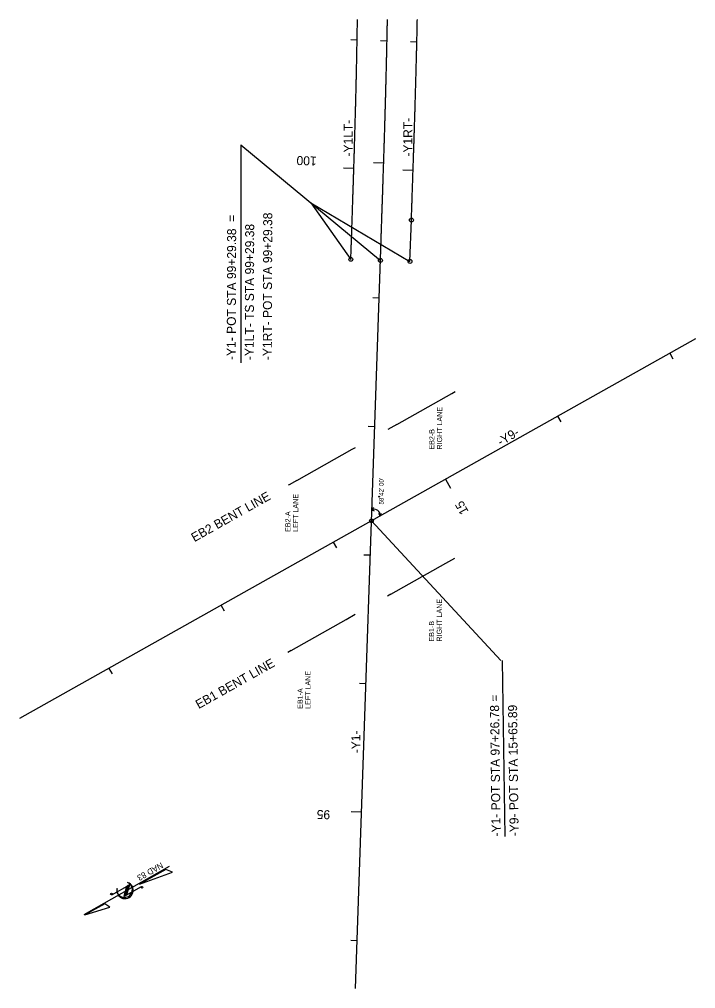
# Model space of a CAD drawing. Extents: x 2389694 to 2405615, y 547005 to 573532.
# Drawn here: x 2396513 to 2397038, y 547005 to 547758 of the extents above; entities that cross this region are included whole.
import ezdxf

# ---------------------------------------------------------------- set-up
doc = ezdxf.new("R2010")
doc.units = 0
for name, color, linetype in [('Old_Level_22', 7, 'Continuous'), ('Prop Approach Slab', 7, 'Continuous'), ('Prop Horizontal Alignment', 7, 'Continuous'), ('Prop Horizontal Alignment Curve and Spiral Data', 7, 'Continuous'), ('Prop Horizontal Alignment Tick Large', 7, 'Continuous'), ('Prop Horizontal Alignment Tick Small', 7, 'Continuous'), ('Sheet North Arrow CELL', 7, 'Continuous')]:
    doc.layers.add(name, color=color, linetype=linetype)

msp = doc.modelspace()

# ---------------------------------------------------------------- linework, layer by layer
at = {"layer": 'Prop Approach Slab'}
for p, q in [((2396848.94, 547467.55), (2396851.56, 547469.03)), ((2396806.12, 547443.41), (2396848.94, 547467.55)), ((2396806.12, 547443.41), (2396799.15, 547439.48)), ((2396728.57, 547399.96), (2396771.44, 547424.14)), ((2396771.44, 547424.14), (2396774.06, 547425.61)), ((2396728.57, 547399.96), (2396722.47, 547396.52)), ((2396722.47, 547396.52), (2396721.86, 547396.18)), ((2396844.44, 547335.68), (2396851.41, 547339.61)), ((2396801.61, 547311.53), (2396844.44, 547335.68)), ((2396801.61, 547311.53), (2396799, 547310.06)), ((2396766.94, 547291.9), (2396773.91, 547295.83)), ((2396724.06, 547267.73), (2396766.94, 547291.9)), ((2396724.06, 547267.73), (2396721.45, 547266.25))]:
    msp.add_line(p, q, dxfattribs=at)
at = {"layer": 'Prop Horizontal Alignment'}
for p, q in [((2396816.47, 547570.22), (2396817.57, 547602.37)), ((2396774.1, 547004.82), (2396794.03, 547587.08)), ((2397038.4, 547510.09), (2396512.96, 547214.74))]:
    msp.add_line(p, q, dxfattribs=at)
for points in [[(2396770.49, 547571.79), (2396770.62, 547575.43), (2396770.74, 547579.08), (2396770.87, 547582.73), (2396770.99, 547586.37), (2396771.12, 547590.02), (2396771.24, 547593.67), (2396771.36, 547597.31), (2396771.49, 547600.96), (2396771.61, 547604.61), (2396771.73, 547608.25), (2396771.85, 547611.9), (2396771.97, 547615.55), (2396772.09, 547619.19), (2396772.21, 547622.84), (2396772.33, 547626.49), (2396772.45, 547630.13), (2396772.57, 547633.78), (2396772.69, 547637.43), (2396772.8, 547641.07), (2396772.91, 547644.72), (2396773.03, 547648.37), (2396773.14, 547652.01), (2396773.25, 547655.66), (2396773.36, 547659.31), (2396773.47, 547662.96), (2396773.58, 547666.6), (2396773.68, 547670.25), (2396773.79, 547673.9), (2396773.89, 547677.54), (2396773.99, 547681.19), (2396774.09, 547684.84), (2396774.19, 547688.49), (2396774.28, 547692.13), (2396774.38, 547695.78), (2396774.47, 547699.43), (2396774.56, 547703.08), (2396774.65, 547706.72), (2396774.73, 547710.37), (2396774.82, 547714.02), (2396774.9, 547717.67), (2396774.98, 547721.31), (2396775.06, 547724.96), (2396775.13, 547728.61), (2396775.2, 547732.26), (2396775.27, 547735.91), (2396775.34, 547739.55), (2396775.41, 547743.2), (2396775.47, 547746.85), (2396775.53, 547750.5), (2396775.59, 547754.15), (2396775.64, 547757.79), (2396775.65, 547758.39)], [(2396794.03, 547587.08), (2396794.15, 547590.72), (2396794.28, 547594.37), (2396794.4, 547598.02), (2396794.53, 547601.66), (2396794.65, 547605.31), (2396794.78, 547608.96), (2396794.9, 547612.6), (2396795.02, 547616.25), (2396795.15, 547619.9), (2396795.27, 547623.54), (2396795.39, 547627.19), (2396795.51, 547630.84), (2396795.63, 547634.48), (2396795.75, 547638.13), (2396795.87, 547641.78), (2396795.99, 547645.42), (2396796.11, 547649.07), (2396796.22, 547652.72), (2396796.34, 547656.36), (2396796.45, 547660.01), (2396796.57, 547663.66), (2396796.68, 547667.3), (2396796.79, 547670.95), (2396796.9, 547674.6), (2396797.01, 547678.25), (2396797.11, 547681.89), (2396797.22, 547685.54), (2396797.32, 547689.19), (2396797.43, 547692.83), (2396797.53, 547696.48), (2396797.63, 547700.13), (2396797.72, 547703.78), (2396797.82, 547707.42), (2396797.91, 547711.07), (2396798.01, 547714.72), (2396798.1, 547718.37), (2396798.19, 547722.01), (2396798.27, 547725.66), (2396798.36, 547729.31), (2396798.44, 547732.96), (2396798.52, 547736.6), (2396798.6, 547740.25), (2396798.67, 547743.9), (2396798.75, 547747.55), (2396798.82, 547751.2), (2396798.88, 547754.84), (2396798.95, 547758.36)], [(2396817.57, 547602.37), (2396817.69, 547606.01), (2396817.82, 547609.66), (2396817.94, 547613.31), (2396818.06, 547616.95), (2396818.19, 547620.6), (2396818.31, 547624.25), (2396818.44, 547627.89), (2396818.56, 547631.54), (2396818.68, 547635.19), (2396818.8, 547638.83), (2396818.93, 547642.48), (2396819.05, 547646.13), (2396819.17, 547649.77), (2396819.29, 547653.42), (2396819.41, 547657.07), (2396819.53, 547660.71), (2396819.64, 547664.36), (2396819.76, 547668.01), (2396819.87, 547671.65), (2396819.99, 547675.3), (2396820.1, 547678.95), (2396820.21, 547682.59), (2396820.33, 547686.24), (2396820.44, 547689.89), (2396820.54, 547693.54), (2396820.65, 547697.18), (2396820.76, 547700.83), (2396820.86, 547704.48), (2396820.96, 547708.12), (2396821.07, 547711.77), (2396821.17, 547715.42), (2396821.26, 547719.07), (2396821.36, 547722.71), (2396821.45, 547726.36), (2396821.55, 547730.01), (2396821.64, 547733.66), (2396821.73, 547737.3), (2396821.81, 547740.95), (2396821.9, 547744.6), (2396821.98, 547748.25), (2396822.06, 547751.89), (2396822.14, 547755.54), (2396822.2, 547758.33)]]:
    msp.add_spline(points, degree=3, dxfattribs=at)
at = {"layer": 'Prop Horizontal Alignment Curve and Spiral Data'}
for p, q in [((2396685.03, 547660.87), (2396684.95, 547491.25)), ((2396685.03, 547660.87), (2396793.53, 547570.92)), ((2396739.36, 547615.82), (2396816.47, 547570.22)), ((2396739.54, 547615.73), (2396770.49, 547571.79)), ((2396786.85, 547377.09), (2396788.44, 547378.77)), ((2396786.85, 547377.09), (2396788.65, 547376.31)), ((2396793.32, 547372.36), (2396792.15, 547374.25)), ((2396793.32, 547372.36), (2396794.2, 547374.5)), ((2396786.55, 547368.52), (2396887.14, 547260.04)), ((2396887.98, 547259.91), (2396890.05, 547123.11))]:
    msp.add_line(p, q, dxfattribs=at)
for centre, radius in [((2396817.57, 547602.37), 1.5), ((2396770.49, 547571.79), 1.5), ((2396793.48, 547571), 1.5), ((2396816.47, 547570.22), 1.5), ((2396792.47, 547387.33), 0.316), ((2396786.54, 547368.52), 1.5)]:
    msp.add_circle(centre, radius, dxfattribs=at)
msp.add_arc((2396788.75, 547372.93), 4.57, 352.51407, 114.51454, dxfattribs=at)
at = {"layer": 'Prop Horizontal Alignment Tick Large'}
for p, q in [((2396772.84, 547642.37), (2396764.85, 547642.62)), ((2396796.03, 547646.57), (2396788.04, 547646.83)), ((2396818.87, 547640.8), (2396810.87, 547641.07)), ((2396843.99, 547400.81), (2396847.91, 547393.83)), ((2396778.79, 547141.88), (2396770.8, 547142.15))]:
    msp.add_line(p, q, dxfattribs=at)
at = {"layer": 'Prop Horizontal Alignment Tick Small'}
for p, q in [((2396775.39, 547742.34), (2396770.39, 547742.42)), ((2396798.62, 547741.55), (2396793.63, 547741.65)), ((2396821.81, 547740.75), (2396816.81, 547740.87)), ((2396792.47, 547541.64), (2396787.48, 547541.81)), ((2397018.33, 547498.81), (2397020.78, 547494.45)), ((2396931.16, 547449.81), (2396933.61, 547445.45)), ((2396789.05, 547441.7), (2396784.06, 547441.87)), ((2396756.81, 547351.81), (2396759.26, 547347.45)), ((2396785.63, 547341.76), (2396780.64, 547341.93)), ((2396669.64, 547302.81), (2396672.09, 547298.45)), ((2396582.47, 547253.81), (2396584.92, 547249.45)), ((2396782.21, 547241.82), (2396777.22, 547241.99)), ((2396775.37, 547041.94), (2396770.38, 547042.11))]:
    msp.add_line(p, q, dxfattribs=at)
at = {"layer": 'Sheet North Arrow CELL'}
for p, q in [((2396629.46, 547099.66), (2396563.09, 547062.27)), ((2396584.78, 547077.78), (2396598.4, 547085.45)), ((2396596.28, 547084.26), (2396594.06, 547076.33)), ((2396594.06, 547076.33), (2396607.9, 547084.13)), ((2396596.78, 547084.54), (2396594.56, 547076.61)), ((2396598.02, 547085.24), (2396595.81, 547077.31)), ((2396595.81, 547077.31), (2396598.02, 547085.24)), ((2396598.4, 547085.45), (2396596.18, 547077.52)), ((2396598.02, 547085.24), (2396596.78, 547084.54)), ((2396588.79, 547082.52), (2396588.81, 547082.62)), ((2396594.56, 547076.61), (2396595.81, 547077.31))]:
    msp.add_line(p, q, dxfattribs=at)
for points in [[(2396606.38, 547085.94), (2396631.88, 547095.36), (2396626.8, 547097.45)], [(2396563.93, 547062.14), (2396583.3, 547068.06), (2396579.25, 547070.77)]]:
    msp.add_lwpolyline(points, close=True, dxfattribs=at)
for centre in [(2396608.23, 547083.6), (2396584.48, 547078.33)]:
    msp.add_circle(centre, 0.621, dxfattribs=at)
for centre, radius, start, end in [((2396595.05, 547081.2), 6.4, 167.23608, 71.79011), ((2396594.74, 547081.74), 6, 172.49109, 68.02476)]:
    msp.add_arc(centre, radius, start, end, dxfattribs=at)

# ---------------------------------------------------------------- texts
at = {"layer": 'Old_Level_22'}
for s, rotation, p in [('-Y1- POT STA 99+29.38  =', 89.81143, (2396681.07, 547493.55)), ('-Y1RT- POT STA 99+29.38 ', 89.81143, (2396709.07, 547493.45)), ('-Y1LT- TS STA 99+29.38', 89.81143, (2396695.07, 547493.5)), ('-Y1- POT STA 97+26.78 =', 90.703, (2396886.91, 547123.16)), ('-Y9- POT STA 15+65.89', 90.703, (2396900.91, 547123.33))]:
    msp.add_text(s, height=7, rotation=rotation, dxfattribs=at).set_placement(p)
at = {"layer": 'Prop Approach Slab'}
for s, height, rotation, p in [('RIGHT LANE', 4, 89.91587, (2396841.43, 547423.93)), ('EB2-B ', 4, 89.91587, (2396835.43, 547423.94)), ('EB2 BENT LINE', 7, 29.34199, (2396648.92, 547351.89)), ('LEFT LANE', 4, 89.91587, (2396729.56, 547359.95)), ('EB2-A ', 4, 89.91587, (2396723.56, 547359.96)), ('RIGHT LANE', 4, 89.91587, (2396841.21, 547274.69)), ('EB1-B ', 4, 89.91587, (2396835.21, 547274.69)), ('EB1 BENT LINE', 7, 29.42008, (2396652.31, 547222.1)), ('LEFT LANE', 4, 89.91587, (2396739.11, 547222.36)), ('EB1-A ', 4, 89.91587, (2396733.11, 547222.37))]:
    msp.add_text(s, height=height, rotation=rotation, dxfattribs=at).set_placement(p)
at = {"layer": 'Prop Horizontal Alignment Curve and Spiral Data'}
for s, height, rotation, p in [('-Y1LT- ', 7, 89.81143, (2396771.86, 547651.77)), ('-Y1RT- ', 7, 89.81143, (2396818.2, 547651.7)), ('100', 7, 178.04009, (2396744.06, 547651.68)), ('-Y9-', 7, 31.06705, (2396886.94, 547426.38)), ("58 42' 00'", 3.5, 89.91587, (2396795.93, 547381.17)), ('15', 7, 119.34, (2396862.25, 547375.74)), ('-Y1-', 7, 90.703, (2396778.07, 547187.83)), ('95', 7, 178.04009, (2396754.56, 547143.42))]:
    msp.add_text(s, height=height, rotation=rotation, dxfattribs=at).set_placement(p)
at = {"layer": 'Sheet North Arrow CELL'}
msp.add_text('NAD 83', height=4.688, rotation=209.39605, dxfattribs=at).set_placement((2396623, 547103.22))

doc.saveas('drawing.dxf')
